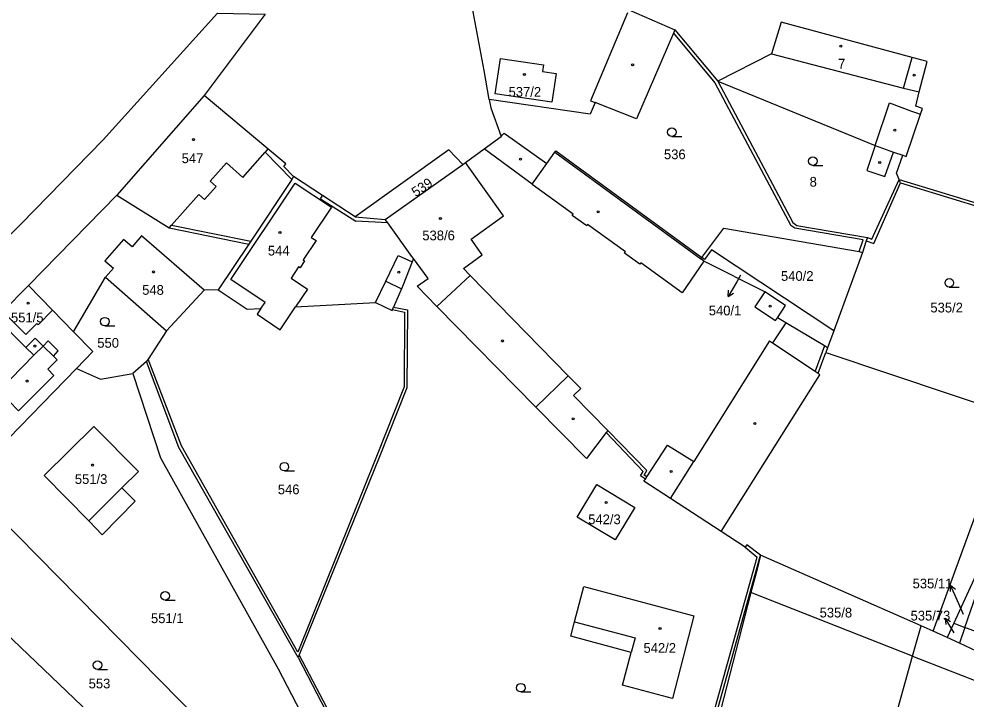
# Model space of a CAD drawing. Extents: x -724107 to -720612, y -1045267 to -1038441.
# Drawn here: x -722820.2 to -722654.5, y -1042882.3 to -1042763.3 of the extents above; entities that cross this region are included whole.
import ezdxf

# ---------------------------------------------------------------- set-up
doc = ezdxf.new("R2010")
doc.units = 0
for name, color, linetype in [('Hranice parcel', 7, 'Continuous'), ('Parcelní čísla', 7, 'Continuous'), ('Pop  PČ popisy', 7, 'Continuous'), ('Vnitřní kresba', 7, 'Continuous'), ('Značky budov', 7, 'Continuous'), ('Značky kultur', 7, 'Continuous')]:
    doc.layers.add(name, color=color, linetype=linetype)

msp = doc.modelspace()

# ---------------------------------------------------------------- linework, layer by layer
at = {"layer": 'Hranice parcel'}
for p, q in [((-722777.11, -1042762.53), (-722787.77, -1042776.72)), ((-722705.47, -1042765.27), (-722697.91, -1042774.24)), ((-722787.77, -1042776.72), (-722803.05, -1042794.14)), ((-722756.1, -1042798.39), (-722742.55, -1042788.8)), ((-722665.96, -1042791.99), (-722636.77, -1042801)), ((-722803.05, -1042794.14), (-722818.51, -1042809.94)), ((-722761.36, -1042797.94), (-722756.1, -1042798.39)), ((-722779.98, -1042802.7), (-722785.33, -1042810.74)), ((-722671.95, -1042802.16), (-722672.61, -1042804.18)), ((-722672.61, -1042804.18), (-722677.66, -1042817.88)), ((-722823, -1042814.52), (-722818.51, -1042809.94)), ((-722818.51, -1042809.94), (-722814.3, -1042814.27)), ((-722814.3, -1042814.27), (-722810.63, -1042818.04)), ((-722677.66, -1042817.88), (-722678.75, -1042820.84)), ((-722797.87, -1042823.24), (-722800.27, -1042825.36)), ((-722810.14, -1042824.45), (-722829.53, -1042844.44)), ((-722660.25, -1042870.42), (-722646.47, -1042832.56)), ((-722829.53, -1042844.44), (-722772.74, -1042902.14)), ((-722838.25, -1042855.78), (-722779.85, -1042911.41)), ((-722662.38, -1042869.48), (-722690.44, -1042857.1)), ((-722692.14, -1042863.67), (-722699.9, -1042893.58)), ((-722663.86, -1042874.76), (-722692.14, -1042863.67)), ((-722654.72, -1042869.74), (-722652.76, -1042864.06)), ((-722656.66, -1042868.98), (-722657.82, -1042871.49)), ((-722656.66, -1042868.98), (-722654.72, -1042869.74)), ((-722663.86, -1042874.76), (-722662.38, -1042869.48)), ((-722660.25, -1042870.42), (-722662.38, -1042869.48)), ((-722657.82, -1042871.49), (-722660.25, -1042870.42)), ((-722654.72, -1042869.74), (-722655.67, -1042872.5)), ((-722640.75, -1042875.22), (-722654.72, -1042869.74)), ((-722655.67, -1042872.5), (-722657.82, -1042871.49)), ((-722639.97, -1042879.82), (-722655.67, -1042872.5)), ((-722672.96, -1042907.37), (-722663.86, -1042874.76)), ((-722663.86, -1042874.76), (-722643.37, -1042882.8))]:
    msp.add_line(p, q, dxfattribs=at)
for points in [[(-722737.9, -1042777.43), (-722738.81, -1042772.33), (-722741.79, -1042756.42), (-722739.94, -1042750.47), (-722737.39, -1042745.35), (-722737.26, -1042745.08)], [(-722737.26, -1042745.08), (-722736.73, -1042745.36), (-722721.28, -1042753.64), (-722721.42, -1042753.91), (-722723.24, -1042757.43), (-722713.47, -1042761.74), (-722705.47, -1042765.27)], [(-722929.85, -1042828.49), (-722905.33, -1042852.38), (-722886.91, -1042862.45), (-722841.27, -1042820.22), (-722819.86, -1042799.22), (-722805.45, -1042784.48), (-722785.45, -1042762.32), (-722777.11, -1042762.53)], [(-722665.56, -1042787.18), (-722665, -1042787.38), (-722662.5, -1042780.02), (-722662.14, -1042779.03), (-722663.31, -1042778.6), (-722662.68, -1042776.11), (-722661.33, -1042770.81), (-722663.94, -1042770.1), (-722686.86, -1042763.91), (-722688.53, -1042769.44), (-722697.91, -1042774.24)], [(-722705.47, -1042765.27), (-722705.71, -1042765.82), (-722712.14, -1042780.83), (-722719.39, -1042777.96), (-722720.27, -1042780.02), (-722737.9, -1042777.43)], [(-722726.96, -1042777.88), (-722736.87, -1042776.46), (-722735.94, -1042770.28), (-722728.44, -1042771.36), (-722728.61, -1042772.56), (-722726.2, -1042772.9), (-722726.96, -1042777.88)], [(-722697.91, -1042774.24), (-722670.4, -1042785.49), (-722671.84, -1042789.82), (-722668.71, -1042790.92), (-722667.2, -1042786.61), (-722665.56, -1042787.18)], [(-722697.91, -1042774.24), (-722684.8, -1042798.96), (-722684.11, -1042799.47), (-722671.76, -1042801.59), (-722671.95, -1042802.16)], [(-722772.14, -1042790.91), (-722773.85, -1042789.15), (-722773.52, -1042788.69), (-722776.63, -1042786.06), (-722787.77, -1042776.72)], [(-722737.9, -1042777.43), (-722737.64, -1042778.9), (-722735.84, -1042783.88)], [(-722742.55, -1042788.8), (-722742.08, -1042788.46), (-722738.81, -1042786.06), (-722735.84, -1042783.88)], [(-722735.84, -1042783.88), (-722735.53, -1042783.55), (-722735.31, -1042783.31), (-722727.85, -1042788.63), (-722726.44, -1042786.65), (-722726.27, -1042786.41), (-722700.71, -1042805.08)], [(-722742.55, -1042788.8), (-722744.96, -1042786.21), (-722761.36, -1042797.94)], [(-722665.96, -1042791.99), (-722666.2, -1042791.44), (-722666.67, -1042790.33), (-722665.56, -1042787.18)], [(-722772.14, -1042790.91), (-722772.47, -1042791.41), (-722779.65, -1042802.2), (-722779.98, -1042802.7)], [(-722761.36, -1042797.94), (-722767.06, -1042794.22), (-722772.14, -1042790.91)], [(-722671.95, -1042802.16), (-722670.62, -1042802.59), (-722665.96, -1042791.99)], [(-722803.05, -1042794.14), (-722793.9, -1042799.88), (-722779.98, -1042802.7)], [(-722751.16, -1042805.23), (-722751.43, -1042804.87), (-722755.66, -1042799), (-722756.1, -1042798.39)], [(-722700.71, -1042805.08), (-722696.9, -1042799.91), (-722673.18, -1042803.99), (-722672.61, -1042804.18)], [(-722677.66, -1042817.88), (-722699.05, -1042803.69), (-722700.24, -1042805.41), (-722700.71, -1042805.08)], [(-722751.16, -1042805.23), (-722751.4, -1042805.84), (-722752.95, -1042809.83), (-722753.25, -1042810.53), (-722754.65, -1042813.72)], [(-722690.44, -1042857.1), (-722692.88, -1042855.31), (-722693.14, -1042855.73), (-722697.33, -1042853), (-722706.19, -1042847.23), (-722710.85, -1042844.2), (-722710.59, -1042843.8), (-722711.46, -1042843.23), (-722710.96, -1042842.46), (-722717.46, -1042835.68), (-722720.9, -1042840.19), (-722729.74, -1042831.22), (-722747.07, -1042813.63), (-722750.55, -1042810.09), (-722748.62, -1042808.76), (-722751.16, -1042805.23)], [(-722678.75, -1042820.84), (-722679.26, -1042820.53), (-722686.01, -1042816.5), (-722687.51, -1042815.6), (-722686.07, -1042813.44), (-722689.72, -1042811.04), (-722700.4, -1042805.68), (-722700.89, -1042805.32), (-722700.71, -1042805.08)], [(-722810.63, -1042818.04), (-722805.04, -1042808.51), (-722794.37, -1042817.88)], [(-722785.33, -1042810.74), (-722787.8, -1042810.75), (-722794.37, -1042817.88)], [(-722785.33, -1042810.74), (-722780.29, -1042814.1), (-722777.85, -1042813.97), (-722778.53, -1042814.99), (-722774.5, -1042817.68), (-722771.78, -1042813.66), (-722757.82, -1042812.93), (-722754.92, -1042814.33), (-722754.85, -1042814.18), (-722754.65, -1042813.72)], [(-722814.3, -1042814.27), (-722816.82, -1042816.81), (-722817.05, -1042816.58), (-722818.99, -1042818.51), (-722823, -1042814.52)], [(-722754.65, -1042813.72), (-722752.22, -1042814.21), (-722752.34, -1042827.88), (-722757.2, -1042840.04), (-722771.17, -1042874.54), (-722771.36, -1042875)], [(-722830.12, -1042821.8), (-722823.7, -1042828.37), (-722820.27, -1042831.88), (-722814.07, -1042825.69), (-722815.16, -1042824.6), (-722813.5, -1042822.94), (-722814.17, -1042822.29), (-722813.3, -1042821.39), (-722815.1, -1042819.64), (-722815.97, -1042820.54), (-722817.33, -1042819.16), (-722818.97, -1042820.8), (-722824.11, -1042815.66)], [(-722810.63, -1042818.04), (-722807.27, -1042821.49), (-722810.14, -1042824.45)], [(-722794.37, -1042817.88), (-722797.6, -1042822.82), (-722797.87, -1042823.24)], [(-722678.75, -1042820.84), (-722679.06, -1042821.68), (-722678.71, -1042821.8), (-722646.47, -1042832.56)], [(-722771.36, -1042875), (-722792.19, -1042838.27), (-722797.87, -1042823.24)], [(-722810.14, -1042824.45), (-722805.91, -1042826.35), (-722800.27, -1042825.36)], [(-722800.27, -1042825.36), (-722795.42, -1042840.08), (-722774.85, -1042876.97), (-722766.19, -1042893.6)], [(-722805.64, -1042853.54), (-722807.99, -1042851.12), (-722815.78, -1042843.21), (-722807.07, -1042834.6), (-722799.27, -1042842.5), (-722802.16, -1042845.36), (-722799.84, -1042847.7), (-722805.64, -1042853.54)], [(-722715.89, -1042854.45), (-722722.52, -1042850.47), (-722719.12, -1042844.75), (-722712.46, -1042848.75), (-722715.89, -1042854.45)], [(-722647.88, -1042849.94), (-722651.22, -1042857.19), (-722656.66, -1042868.98)], [(-722722.5, -1042951.92), (-722713.49, -1042930.85), (-722705.95, -1042910.69), (-722700.51, -1042893.17), (-722690.44, -1042857.1)], [(-722690.44, -1042857.1), (-722691.13, -1042859.77), (-722692.14, -1042863.67)], [(-722723.01, -1042868.8), (-722721.38, -1042862.62), (-722702.13, -1042867.71), (-722705.88, -1042882.16), (-722714.6, -1042879.85), (-722713.07, -1042874.11), (-722723.63, -1042871.3), (-722723.01, -1042868.8)], [(-722771.36, -1042875), (-722763.22, -1042890.64), (-722755.33, -1042907.2), (-722751.74, -1042914.58), (-722749.4, -1042918.46), (-722732.42, -1042942.17), (-722722.5, -1042951.92)]]:
    msp.add_lwpolyline(points, dxfattribs=at)
at = {"layer": 'Pop  PČ popisy'}
for p, q in [((-722694.63, -1042809.29), (-722696.13, -1042811.89)), ((-722693.97, -1042808.13), (-722694.63, -1042809.29)), ((-722696.13, -1042811.89), (-722696.06, -1042810.77)), ((-722696.13, -1042811.89), (-722695.2, -1042811.27)), ((-722657.21, -1042862.36), (-722657.26, -1042863.48)), ((-722655.99, -1042865.1), (-722657.21, -1042862.36)), ((-722657.21, -1042862.36), (-722656.35, -1042863.07)), ((-722654.93, -1042867.48), (-722655.99, -1042865.1)), ((-722656.58, -1042870.67), (-722658.17, -1042868.12)), ((-722658.17, -1042868.12), (-722657.21, -1042868.71)), ((-722658.17, -1042868.12), (-722658.06, -1042869.24))]:
    msp.add_line(p, q, dxfattribs=at)
at = {"layer": 'Vnitřní kresba'}
for p, q in [((-722713.7, -1042762.29), (-722720.19, -1042777.64)), ((-722705.71, -1042765.82), (-722698.44, -1042774.52)), ((-722688.53, -1042769.44), (-722665.46, -1042775.42)), ((-722665.46, -1042775.42), (-722663.94, -1042770.1)), ((-722698.44, -1042774.52), (-722685.16, -1042799.44)), ((-722665.46, -1042775.42), (-722662.68, -1042776.11)), ((-722720.19, -1042777.64), (-722719.39, -1042777.96)), ((-722670.4, -1042785.49), (-722667.92, -1042778.04)), ((-722667.92, -1042778.04), (-722664.04, -1042779.46)), ((-722664.04, -1042779.46), (-722662.5, -1042780.02)), ((-722776.63, -1042786.06), (-722777.13, -1042786.63)), ((-722730.43, -1042792.25), (-722738.81, -1042786.06)), ((-722670.4, -1042785.49), (-722667.2, -1042786.61)), ((-722781.03, -1042791.05), (-722777.13, -1042786.63)), ((-722777.13, -1042786.63), (-722772.47, -1042791.41)), ((-722726.44, -1042786.65), (-722700.89, -1042805.32)), ((-722786.71, -1042791.72), (-722783.89, -1042788.52)), ((-722783.89, -1042788.52), (-722781.03, -1042791.05)), ((-722735.42, -1042797.76), (-722742.08, -1042788.46)), ((-722730.43, -1042792.25), (-722727.85, -1042788.63)), ((-722787.7, -1042794.93), (-722785.68, -1042792.63)), ((-722785.68, -1042792.63), (-722786.71, -1042791.72)), ((-722730.43, -1042792.25), (-722723.24, -1042797.45)), ((-722671.01, -1042801.84), (-722666.2, -1042791.44)), ((-722666.2, -1042791.44), (-722637.17, -1042800.25)), ((-722788.73, -1042794.02), (-722793.5, -1042799.43)), ((-722788.73, -1042794.02), (-722787.7, -1042794.93)), ((-722767.44, -1042794.79), (-722767.06, -1042794.22)), ((-722767.44, -1042794.79), (-722761.25, -1042798.68)), ((-722741.1, -1042801.88), (-722735.42, -1042797.76)), ((-722723.42, -1042797.69), (-722723.24, -1042797.45)), ((-722720.87, -1042799.53), (-722723.42, -1042797.69)), ((-722793.9, -1042799.88), (-722793.5, -1042799.43)), ((-722793.5, -1042799.43), (-722779.65, -1042802.2)), ((-722755.66, -1042799), (-722761.25, -1042798.68)), ((-722720.7, -1042799.29), (-722720.87, -1042799.53)), ((-722714.06, -1042804.08), (-722720.7, -1042799.29)), ((-722684.47, -1042799.95), (-722685.16, -1042799.44)), ((-722672.52, -1042801.97), (-722684.47, -1042799.95)), ((-722801.92, -1042801.89), (-722805.14, -1042805.66)), ((-722800.39, -1042803.2), (-722801.92, -1042801.89)), ((-722798.74, -1042801.27), (-722800.39, -1042803.2)), ((-722787.8, -1042810.75), (-722798.74, -1042801.27)), ((-722739.13, -1042804.59), (-722741.1, -1042801.88)), ((-722673.18, -1042803.99), (-722672.52, -1042801.97)), ((-722671.76, -1042801.59), (-722671.01, -1042801.84)), ((-722714.24, -1042804.33), (-722714.06, -1042804.08)), ((-722711.59, -1042806.24), (-722714.24, -1042804.33)), ((-722805.14, -1042805.66), (-722803.67, -1042806.91)), ((-722756.01, -1042809.19), (-722753.83, -1042804.69)), ((-722753.83, -1042804.69), (-722751.4, -1042805.84)), ((-722742.44, -1042806.99), (-722739.13, -1042804.59)), ((-722711.41, -1042806), (-722711.59, -1042806.24)), ((-722704.15, -1042811.25), (-722711.41, -1042806)), ((-722700.4, -1042805.68), (-722704.15, -1042811.25)), ((-722803.67, -1042806.91), (-722805.04, -1042808.51)), ((-722741.25, -1042808.2), (-722742.44, -1042806.99)), ((-722757.82, -1042812.93), (-722756.01, -1042809.19)), ((-722756.01, -1042809.19), (-722753.25, -1042810.53)), ((-722741.25, -1042808.2), (-722747.07, -1042813.63)), ((-722724.08, -1042825.73), (-722741.25, -1042808.2)), ((-722689.72, -1042811.04), (-722691.47, -1042813.67)), ((-722754.85, -1042814.18), (-722752.72, -1042814.62)), ((-722691.47, -1042813.67), (-722687.84, -1042816.09)), ((-722752.72, -1042814.62), (-722752.8, -1042827.69)), ((-722687.84, -1042816.09), (-722687.51, -1042815.6)), ((-722686.01, -1042816.5), (-722688.36, -1042819.96)), ((-722818.97, -1042820.8), (-722817.6, -1042822.16)), ((-722815.97, -1042820.54), (-722817.6, -1042822.16)), ((-722815.97, -1042820.54), (-722814.17, -1042822.29)), ((-722688.86, -1042819.63), (-722702.1, -1042840.72)), ((-722688.86, -1042819.63), (-722688.36, -1042819.96)), ((-722688.36, -1042819.96), (-722680.89, -1042824.96)), ((-722679.26, -1042820.53), (-722680.89, -1042824.96)), ((-722823.7, -1042828.37), (-722817.6, -1042822.16)), ((-722680.39, -1042825.3), (-722679.06, -1042821.68)), ((-722791.76, -1042838.02), (-722797.6, -1042822.82)), ((-722729.74, -1042831.22), (-722724.08, -1042825.73)), ((-722724.08, -1042825.73), (-722721.91, -1042827.94)), ((-722697.33, -1042853), (-722680.09, -1042825.57)), ((-722680.89, -1042824.96), (-722680.39, -1042825.3)), ((-722680.39, -1042825.3), (-722680.09, -1042825.57)), ((-722752.8, -1042827.69), (-722757.66, -1042839.85)), ((-722721.91, -1042827.94), (-722723.2, -1042829.2)), ((-722723.2, -1042829.2), (-722717.19, -1042835.32)), ((-722717.19, -1042835.32), (-722717.46, -1042835.68)), ((-722710.34, -1042842.32), (-722717.19, -1042835.32)), ((-722771.42, -1042874.1), (-722791.76, -1042838.02)), ((-722710.34, -1042843.42), (-722706.74, -1042837.86)), ((-722706.74, -1042837.86), (-722702.1, -1042840.72)), ((-722757.66, -1042839.85), (-722771.42, -1042874.1)), ((-722706.19, -1042847.23), (-722702.1, -1042840.72)), ((-722710.84, -1042843.1), (-722710.34, -1042842.32)), ((-722710.34, -1042843.42), (-722710.84, -1042843.1)), ((-722710.59, -1042843.8), (-722710.34, -1042843.42)), ((-722802.16, -1042845.36), (-722807.99, -1042851.12)), ((-722693.14, -1042855.73), (-722691.06, -1042857.45)), ((-722700.99, -1042893.02), (-722691.06, -1042857.45)), ((-722723.01, -1042868.8), (-722712.41, -1042871.6)), ((-722712.41, -1042871.6), (-722713.07, -1042874.11)), ((-722762.77, -1042890.42), (-722771.17, -1042874.54))]:
    msp.add_line(p, q, dxfattribs=at)
msp.add_lwpolyline([(-722777.85, -1042813.97), (-722777.14, -1042812.92), (-722783.1, -1042808.93), (-722771.85, -1042792.05), (-722765.53, -1042796.25), (-722769.05, -1042801.54), (-722768.21, -1042802.1), (-722770.44, -1042805.46), (-722770.21, -1042805.64), (-722771.01, -1042806.84), (-722771.27, -1042806.68), (-722772.59, -1042808.66), (-722769.73, -1042810.6), (-722771.78, -1042813.66)], dxfattribs=at)
at = {"layer": 'Značky budov'}
for centre in [(-722676.43, -1042768.11), (-722712.83, -1042771.35), (-722731.77, -1042773.06), (-722663.58, -1042773.18), (-722666.98, -1042782.8), (-722789.64, -1042784.45), (-722732.45, -1042787.85), (-722669.61, -1042788.44), (-722718.86, -1042797.06), (-722746.47, -1042798.22), (-722774.52, -1042800.69), (-722796.65, -1042807.59), (-722753.73, -1042807.62), (-722818.58, -1042813.06), (-722688.75, -1042813.59), (-722817.39, -1042820.54), (-722735.59, -1042819.66), (-722818.74, -1042826.66), (-722723.25, -1042833.26), (-722691.47, -1042834.1), (-722807.33, -1042841.35), (-722706.1, -1042842.47), (-722717.44, -1042847.89), (-722708.04, -1042869.94)]:
    msp.add_circle(centre, 0.175, dxfattribs=at)
at = {"layer": 'Značky kultur'}
for p, q in [((-722705.97, -1042783.89), (-722704.22, -1042783.89)), ((-722681.29, -1042788.95), (-722679.54, -1042788.95)), ((-722657.43, -1042810.24), (-722655.68, -1042810.24)), ((-722805.18, -1042817.03), (-722803.43, -1042817.03)), ((-722773.76, -1042842.39), (-722772.01, -1042842.39)), ((-722794.61, -1042864.96), (-722792.86, -1042864.96)), ((-722806.46, -1042877.09), (-722804.71, -1042877.09)), ((-722732.37, -1042881.04), (-722730.62, -1042881.04))]:
    msp.add_line(p, q, dxfattribs=at)
for centre in [(-722705.97, -1042783.14), (-722681.29, -1042788.2), (-722657.43, -1042809.49), (-722805.18, -1042816.28), (-722773.76, -1042841.64), (-722794.61, -1042864.21), (-722806.46, -1042876.34), (-722732.37, -1042880.29)]:
    msp.add_circle(centre, 0.75, dxfattribs=at)

# ---------------------------------------------------------------- texts
at = {"layer": 'Parcelní čísla'}
for s, p in [('7', (-722676.89, -1042772.01)), ('537/2', (-722734.53, -1042776.94)), ('536', (-722707.35, -1042787.87)), ('547', (-722791.72, -1042788.56)), ('8', (-722681.87, -1042792.67)), ('538/6', (-722749.62, -1042802.05)), ('544', (-722776.64, -1042804.71)), ('540/2', (-722686.88, -1042809.14)), ('548', (-722798.63, -1042811.58)), ('540/1', (-722699.51, -1042815.18)), ('535/2', (-722660.74, -1042814.67)), ('551/5', (-722821.58, -1042816.4)), ('550', (-722806.48, -1042820.84)), ('551/3', (-722810.41, -1042844.66)), ('546', (-722774.9, -1042846.46)), ('542/3', (-722720.6, -1042851.7)), ('535/11', (-722663.85, -1042862.92)), ('551/1', (-722797.09, -1042869)), ('535/8', (-722680.12, -1042868.01)), ('535/73', (-722664.21, -1042868.54)), ('542/2', (-722710.93, -1042874.19)), ('553', (-722807.99, -1042880.41))]:
    msp.add_text(s, height=1.7, dxfattribs=at).set_placement(p)
msp.add_text('539', height=1.7, rotation=34, dxfattribs=at).set_placement((-722750.78, -1042794.54))

doc.saveas('drawing.dxf')
